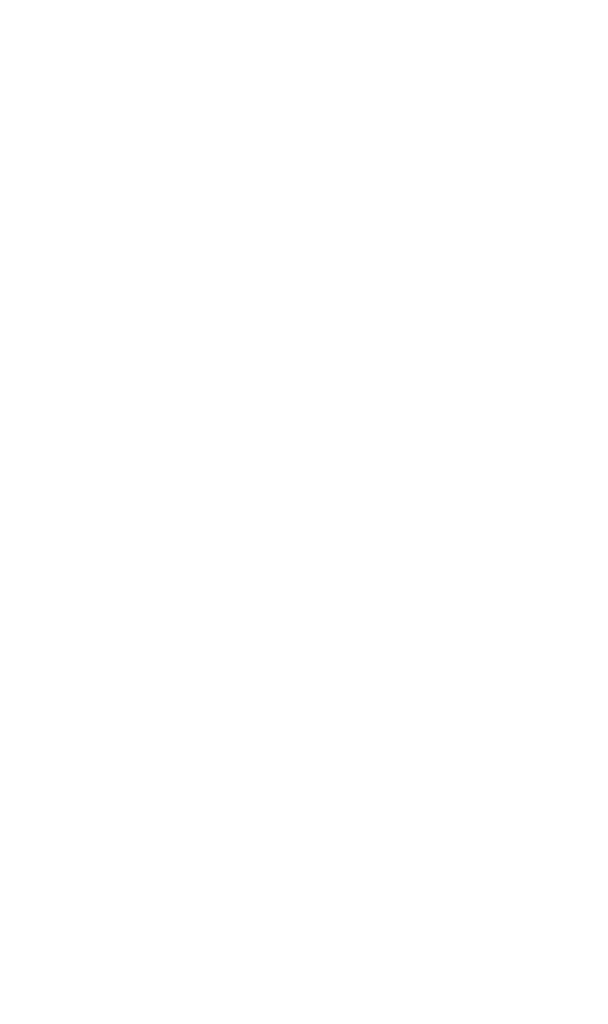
# Model space of a CAD drawing. Header units: millimetres. Extents: x 2063114 to 14983986, y -126020516 to 213791.
# Tile 384 of 656: x 2380305 to 2401017, y -1027937 to -992079. Entities that reach past the tile are written whole.
import ezdxf

# ---------------------------------------------------------------- set-up
doc = ezdxf.new("R2010")
doc.units = ezdxf.units.MM
doc.styles.add('GOST', font='isocpeur.ttf', dxfattribs={"height": 250})
doc.styles.get("Standard").update_dxf_attribs({"font": 'arial.ttf'})

msp = doc.modelspace()

# ---------------------------------------------------------------- texts
at = {"ltscale": 100, "attachment_point": 4}
for s, insert, char_height, width in [('\\A1;\\pi677.76128;{\\C7;СХЕМА КРЕПЛЕНИЯ \\P\\pi1213.86292;ПЕРЕГОРОДОК.}', (2340401.08987, -992843.71875, -13.12578), 350, 6160.5020968), ('\\pi746.798;Сетка СГ-2\\P\\pi60.74753;ш.675мм по высоте', (2340068.02434, -994204.75425), 250, 3260.137617)]:
    msp.add_mtext(s, dxfattribs=dict(at, insert=insert, char_height=char_height, width=width))
at = {"insert": (2352232.22393, -1000692.45185), "char_height": 350, "width": 3386.741825, "attachment_point": 1, "style": 'GOST'}
msp.add_mtext('\\pi415.87091;СЕЧЕНИЕ 1-1', dxfattribs=at)
at = {"linetype": 'Continuous', "insert": (2326630.2475, -1008053.79496), "char_height": 350, "width": 3695.6444236, "attachment_point": 1}
msp.add_mtext('\\A1;\\pi484.23081;СЕТКА СГ-2', dxfattribs=at)
at = {"char_height": 250, "attachment_point": 1}
for s, insert, width in [('\\pi1743.45229;{\\H1.4x;УЗЕЛ КРЕПЛЕНИЯ \\P\\pi199.96662;ФАХВЕРКОВОЙ СТОЙКИ Ст-1 К \\P\\pi1467.10509;ПЛИТАМ ПОКРЫТИЯ}\\P\\pi3401.4673;М 1:10', (2341731.74768, -1016861.25176), 7828.0028137), ('\\pi1720.07999;{\\H1.4x;УЗЕЛ КРЕПЛЕНИЯ \\P\\pi176.59431;ФАХВЕРКОВОЙ СТОЙКИ Ст-1 К \\P\\pi2013.25871;ФУНДАМЕНТАМ\\P\\pi3378.095;}М 1:10', (2341840.59961, -1024348.16248), 7781.2582062)]:
    msp.add_mtext(s, dxfattribs=dict(at, insert=insert, width=width))

doc.saveas('drawing.dxf')
